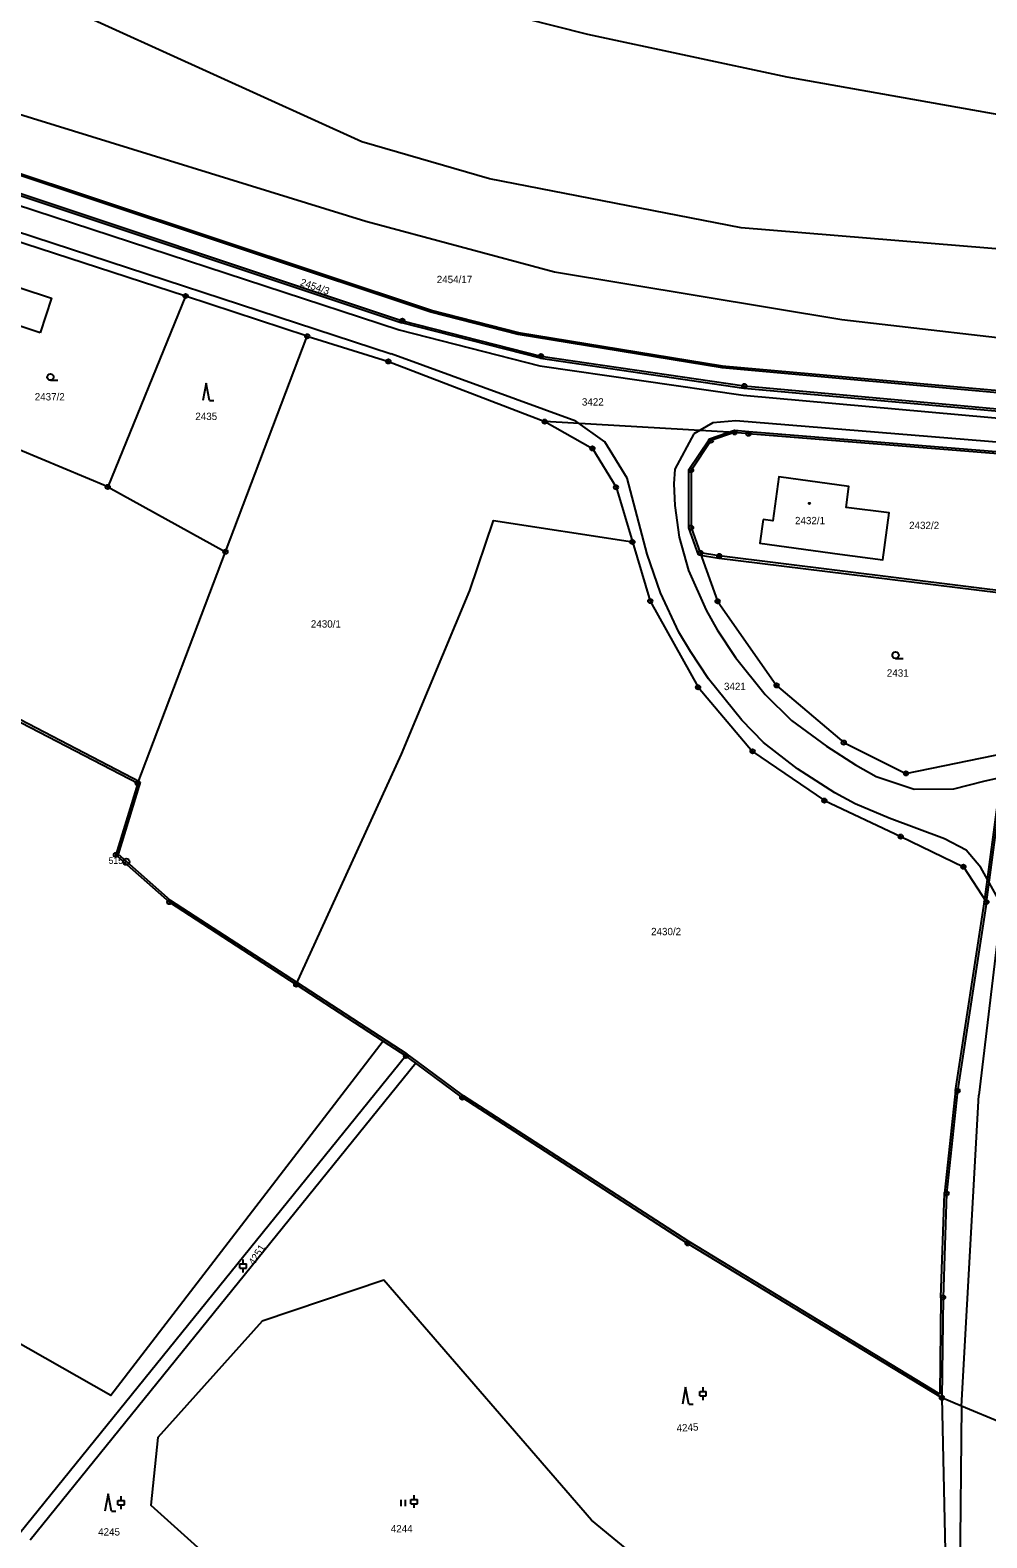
# Model space of a CAD drawing. Extents: x -733394 to -722299, y -1082822 to -1075049.
# Drawn here: x -729601.7 to -729380.2, y -1079558.3 to -1079209.2 of the extents above; entities that cross this region are included whole.
import ezdxf

# ---------------------------------------------------------------- set-up
doc = ezdxf.new("R2010")
doc.units = 0
for name, color, linetype in [('Hranice parcel', 7, 'Continuous'), ('Parcelní čísla', 7, 'Continuous'), ('Vnitřní kresba', 7, 'Continuous'), ('Značky bodu BP', 7, 'Continuous'), ('Značky budov', 7, 'Continuous'), ('Značky kultur', 7, 'Continuous')]:
    doc.layers.add(name, color=color, linetype=linetype)

msp = doc.modelspace()

# ---------------------------------------------------------------- linework, layer by layer
at = {"layer": 'Hranice parcel'}
for p, q in [((-729565.72, -1079270.76), (-729617.68, -1079253.95)), ((-729565.72, -1079270.76), (-729583.74, -1079314.95)), ((-729537.55, -1079280.09), (-729565.72, -1079270.76)), ((-729556.48, -1079329.98), (-729537.55, -1079280.09)), ((-729583.74, -1079314.95), (-729634.27, -1079293.77)), ((-729438.58, -1079302.35), (-729482.56, -1079299.84)), ((-729583.74, -1079314.95), (-729556.48, -1079329.98)), ((-729576.81, -1079383.57), (-729556.48, -1079329.98)), ((-729380.27, -1079411.09), (-729375.64, -1079376.53)), ((-729540.11, -1079430.18), (-729519.94, -1079443.28)), ((-729514.68, -1079446.69), (-729604.12, -1079557.2)), ((-729519.94, -1079443.28), (-729514.68, -1079446.69)), ((-729512.4, -1079448.38), (-729514.68, -1079446.69)), ((-729512.4, -1079448.38), (-729601.69, -1079558.78))]:
    msp.add_line(p, q, dxfattribs=at)
for points in [[(-729357.49, -1079261.51), (-729437.08, -1079255), (-729495.32, -1079243.6), (-729524.89, -1079235.04), (-729628.01, -1079188.26), (-729704.88, -1079148.47), (-729722.87, -1079142.97), (-729771.48, -1079119.13), (-729853.9, -1079071.16), (-729921.18, -1079030.71)], [(-729349.53, -1079233.74), (-729426.39, -1079220.07), (-729472.57, -1079210.22), (-729509.51, -1079200.77), (-729546.17, -1079187.32), (-729658.5, -1079129.3)], [(-729732.54, -1079210.19), (-729702.92, -1079214.96), (-729687.92, -1079218.61), (-729619.45, -1079241.86), (-729515.52, -1079276.47), (-729483.43, -1079284.66), (-729436.36, -1079291.59), (-729366.73, -1079297.85), (-729363.37, -1079297.46)], [(-729365.91, -1079294.36), (-729367.95, -1079294.73), (-729371.79, -1079293.68), (-729441.49, -1079287.42), (-729488.74, -1079279.68), (-729508.95, -1079274.5), (-729679.31, -1079217.88), (-729688.15, -1079215.21)], [(-729605.38, -1079228.29), (-729523.96, -1079253.47), (-729480.33, -1079265.16), (-729413.78, -1079276.19), (-729363.03, -1079282.03)], [(-729770.23, -1079261.48), (-729762.28, -1079268.16), (-729726.53, -1079293.79), (-729680.94, -1079325.48), (-729658.1, -1079341.27), (-729620.43, -1079360.9), (-729576.81, -1079383.57)], [(-729599.4, -1079279.29), (-729613.74, -1079274.5), (-729611.09, -1079266.52), (-729596.74, -1079271.29), (-729599.4, -1079279.29)], [(-729537.55, -1079280.09), (-729518.76, -1079285.92), (-729482.56, -1079299.84)], [(-729519.94, -1079443.28), (-729583, -1079525.3), (-729648.44, -1079488.19), (-729765.57, -1079422.14), (-729906.76, -1079343.18), (-729994.43, -1079307.27), (-730050.5, -1079288.84)], [(-729482.56, -1079299.84), (-729471.52, -1079306.04), (-729466.05, -1079315.03), (-729462.24, -1079327.71)], [(-729438.58, -1079302.35), (-729444.09, -1079304.25), (-729448.67, -1079311.11), (-729448.66, -1079324.37), (-729446.55, -1079330.22)], [(-729366.06, -1079308.22), (-729435.37, -1079302.66), (-729438.58, -1079302.35)], [(-729431.99, -1079322.51), (-729432.71, -1079328.01), (-729414.19, -1079330.53), (-729404.29, -1079331.86), (-729402.83, -1079320.96), (-729412.76, -1079319.7), (-729412.13, -1079314.9), (-729428.37, -1079312.59), (-729429.72, -1079322.81), (-729431.99, -1079322.51)], [(-729540.11, -1079430.18), (-729515.74, -1079376.82), (-729499.91, -1079338.95), (-729494.41, -1079322.71), (-729462.24, -1079327.71)], [(-729462.24, -1079327.71), (-729458.13, -1079341.38), (-729447.05, -1079361.35), (-729434.43, -1079376.18), (-729417.79, -1079387.59), (-729400.13, -1079395.93), (-729385.62, -1079402.89), (-729380.27, -1079411.09)], [(-729446.55, -1079330.22), (-729442.52, -1079341.43), (-729428.87, -1079360.93), (-729413.3, -1079374.14), (-729398.9, -1079381.3), (-729375.64, -1079376.53)], [(-729371.99, -1079339.61), (-729442.14, -1079330.95), (-729446.55, -1079330.22)], [(-729576.81, -1079383.57), (-729581.87, -1079400.17), (-729569.48, -1079411.1), (-729540.11, -1079430.18)], [(-729380.27, -1079411.09), (-729386.94, -1079454.75), (-729389.5, -1079478.54), (-729390.32, -1079502.62), (-729390.59, -1079525.86)], [(-729390.59, -1079525.86), (-729449.46, -1079490.09), (-729501.66, -1079456.36), (-729512.4, -1079448.38)], [(-729424.23, -1079593.24), (-729471.75, -1079554.21), (-729519.82, -1079498.58), (-729548.01, -1079508.09), (-729572.14, -1079535.01), (-729573.76, -1079550.71), (-729547.57, -1079574.24), (-729527.74, -1079584.76)], [(-729390.59, -1079525.86), (-729389.8, -1079561.22), (-729389.89, -1079591.69)], [(-729372.19, -1079533.57), (-729376.42, -1079531.8), (-729386.08, -1079527.75), (-729390.59, -1079525.86)]]:
    msp.add_lwpolyline(points, dxfattribs=at)
at = {"layer": 'Vnitřní kresba'}
for p, q in [((-729679.15, -1079217.41), (-729508.79, -1079274.03)), ((-729619.61, -1079242.33), (-729515.68, -1079276.94)), ((-729620.47, -1079244.51), (-729516.24, -1079278.56)), ((-729612.82, -1079253.17), (-729518.14, -1079284.12)), ((-729508.83, -1079274.02), (-729488.62, -1079279.2)), ((-729516.24, -1079278.56), (-729483.68, -1079286.89)), ((-729483.55, -1079285.14), (-729515.64, -1079276.95)), ((-729488.66, -1079279.19), (-729441.41, -1079286.93)), ((-729475.37, -1079299.71), (-729518.14, -1079284.12)), ((-729483.5, -1079285.15), (-729436.43, -1079292.08)), ((-729483.68, -1079286.89), (-729436.61, -1079293.69)), ((-729441.45, -1079286.92), (-729371.75, -1079293.18)), ((-729436.4, -1079292.09), (-729366.77, -1079298.35)), ((-729436.61, -1079293.69), (-729364.07, -1079300.26)), ((-729468.61, -1079304.51), (-729475.37, -1079299.71)), ((-729438.27, -1079299.64), (-729443.62, -1079300.14)), ((-729365.4, -1079305.6), (-729438.27, -1079299.64)), ((-729447.99, -1079302.65), (-729452.45, -1079310.86)), ((-729443.62, -1079300.14), (-729447.99, -1079302.65)), ((-729444.41, -1079303.83), (-729438.64, -1079301.84)), ((-729438.64, -1079301.84), (-729435.32, -1079302.16)), ((-729435.33, -1079302.16), (-729366.44, -1079307.69)), ((-729463.47, -1079312.91), (-729468.61, -1079304.51)), ((-729449.17, -1079310.96), (-729444.41, -1079303.83)), ((-729458.86, -1079330.52), (-729463.47, -1079312.91)), ((-729452.45, -1079310.86), (-729452.67, -1079314.28)), ((-729449.16, -1079324.46), (-729449.17, -1079310.96)), ((-729452.67, -1079314.28), (-729452.43, -1079319.25)), ((-729452.43, -1079319.25), (-729451.41, -1079326.56)), ((-729446.92, -1079330.67), (-729449.16, -1079324.46)), ((-729451.41, -1079326.56), (-729449.26, -1079334.33)), ((-729455.76, -1079339.49), (-729458.86, -1079330.52)), ((-729446.92, -1079330.67), (-729442.22, -1079331.44)), ((-729442.2, -1079331.45), (-729372.56, -1079340.04)), ((-729449.26, -1079334.33), (-729445.15, -1079343.52)), ((-729451.53, -1079348.59), (-729455.76, -1079339.49)), ((-729445.15, -1079343.52), (-729442.61, -1079348.08)), ((-729448.83, -1079353.03), (-729451.53, -1079348.59)), ((-729442.61, -1079348.08), (-729438.37, -1079354.45)), ((-729444.6, -1079359.4), (-729448.83, -1079353.03)), ((-729438.37, -1079354.45), (-729431.54, -1079363.05)), ((-729436.88, -1079368.96), (-729444.6, -1079359.4)), ((-729576.21, -1079383.32), (-729620.2, -1079360.46)), ((-729431.54, -1079363.05), (-729425.44, -1079369.03)), ((-729431.86, -1079374.14), (-729436.88, -1079368.96)), ((-729425.44, -1079369.03), (-729417.34, -1079374.97)), ((-729423.99, -1079380.26), (-729431.86, -1079374.14)), ((-729417.34, -1079374.97), (-729410.57, -1079379.3)), ((-729376.14, -1079376.46), (-729380.77, -1079411.02)), ((-729415.41, -1079385.76), (-729423.99, -1079380.26)), ((-729410.57, -1079379.3), (-729405.83, -1079381.98)), ((-729576.21, -1079383.32), (-729581.3, -1079400.01)), ((-729405.83, -1079381.98), (-729396.98, -1079384.9)), ((-729387.82, -1079384.85), (-729380.87, -1079383.07)), ((-729380.87, -1079383.07), (-729374.67, -1079381.71)), ((-729410.67, -1079388.34), (-729415.41, -1079385.76)), ((-729396.98, -1079384.9), (-729387.82, -1079384.85)), ((-729402.8, -1079391.65), (-729410.67, -1079388.34)), ((-729389.98, -1079396.43), (-729402.8, -1079391.65)), ((-729384.96, -1079399.06), (-729389.98, -1079396.43)), ((-729569.18, -1079410.7), (-729581.3, -1079400.01)), ((-729381.59, -1079403.06), (-729384.96, -1079399.06)), ((-729376.89, -1079411.55), (-729381.59, -1079403.06)), ((-729539.84, -1079429.76), (-729569.18, -1079410.7)), ((-729387.43, -1079454.67), (-729380.76, -1079411.01)), ((-729377, -1079413.71), (-729382.05, -1079455.79)), ((-729514.41, -1079446.27), (-729539.84, -1079429.76)), ((-729512.1, -1079447.98), (-729514.38, -1079446.29)), ((-729501.36, -1079455.96), (-729512.1, -1079447.98)), ((-729449.19, -1079489.67), (-729501.39, -1079455.94)), ((-729387.44, -1079454.7), (-729390, -1079478.49)), ((-729386.08, -1079527.75), (-729382.05, -1079455.79)), ((-729390.82, -1079502.6), (-729390, -1079478.52)), ((-729391.08, -1079524.98), (-729449.2, -1079489.66)), ((-729390.82, -1079502.61), (-729391.08, -1079524.98)), ((-729386.08, -1079527.75), (-729386.8, -1079599.78))]:
    msp.add_line(p, q, dxfattribs=at)
at = {"layer": 'Značky bodu BP'}
for centre, radius in [((-729565.72, -1079270.76), 0.5), ((-729565.72, -1079270.76), 0.0303), ((-729515.52, -1079276.47), 0.5), ((-729515.52, -1079276.47), 0.0303), ((-729537.55, -1079280.09), 0.5), ((-729537.55, -1079280.09), 0.0303), ((-729518.76, -1079285.92), 0.5), ((-729518.76, -1079285.92), 0.0303), ((-729483.43, -1079284.66), 0.5), ((-729483.43, -1079284.66), 0.0303), ((-729436.36, -1079291.59), 0.5), ((-729436.36, -1079291.59), 0.0303), ((-729482.56, -1079299.84), 0.5), ((-729482.56, -1079299.84), 0.0303), ((-729438.58, -1079302.35), 0.5), ((-729438.58, -1079302.35), 0.0303), ((-729435.37, -1079302.66), 0.5), ((-729435.37, -1079302.66), 0.0303), ((-729471.52, -1079306.04), 0.5), ((-729471.52, -1079306.04), 0.0303), ((-729444.09, -1079304.25), 0.5), ((-729444.09, -1079304.25), 0.0303), ((-729448.67, -1079311.11), 0.5), ((-729448.67, -1079311.11), 0.0303), ((-729583.74, -1079314.95), 0.5), ((-729583.74, -1079314.95), 0.0303), ((-729466.05, -1079315.03), 0.5), ((-729466.05, -1079315.03), 0.0303), ((-729448.66, -1079324.37), 0.5), ((-729448.66, -1079324.37), 0.0303), ((-729462.24, -1079327.71), 0.5), ((-729462.24, -1079327.71), 0.0303), ((-729556.48, -1079329.98), 0.5), ((-729556.48, -1079329.98), 0.0303), ((-729446.55, -1079330.22), 0.5), ((-729446.55, -1079330.22), 0.0303), ((-729442.14, -1079330.95), 0.5), ((-729442.14, -1079330.95), 0.0303), ((-729458.13, -1079341.38), 0.5), ((-729458.13, -1079341.38), 0.0303), ((-729442.52, -1079341.43), 0.5), ((-729442.52, -1079341.43), 0.0303), ((-729447.05, -1079361.35), 0.5), ((-729447.05, -1079361.35), 0.0303), ((-729428.87, -1079360.93), 0.5), ((-729428.87, -1079360.93), 0.0303), ((-729434.43, -1079376.18), 0.5), ((-729434.43, -1079376.18), 0.0303), ((-729413.3, -1079374.14), 0.5), ((-729413.3, -1079374.14), 0.0303), ((-729576.81, -1079383.57), 0.5), ((-729576.81, -1079383.57), 0.0303), ((-729398.9, -1079381.3), 0.5), ((-729398.9, -1079381.3), 0.0303), ((-729417.79, -1079387.59), 0.5), ((-729417.79, -1079387.59), 0.0303), ((-729400.13, -1079395.93), 0.5), ((-729400.13, -1079395.93), 0.0303), ((-729581.87, -1079400.17), 0.5), ((-729581.87, -1079400.17), 0.0303), ((-729579.45, -1079401.73), 0.75), ((-729579.45, -1079401.73), 0.03), ((-729385.62, -1079402.89), 0.5), ((-729385.62, -1079402.89), 0.0303), ((-729569.48, -1079411.1), 0.5), ((-729569.48, -1079411.1), 0.0303), ((-729380.27, -1079411.09), 0.5), ((-729380.27, -1079411.09), 0.0303), ((-729540.11, -1079430.18), 0.5), ((-729540.11, -1079430.18), 0.0303), ((-729514.68, -1079446.69), 0.5), ((-729514.68, -1079446.69), 0.5), ((-729514.68, -1079446.69), 0.0303), ((-729514.68, -1079446.69), 0.0303), ((-729501.66, -1079456.36), 0.5), ((-729501.66, -1079456.36), 0.5), ((-729501.66, -1079456.36), 0.0303), ((-729501.66, -1079456.36), 0.0303), ((-729386.94, -1079454.75), 0.5), ((-729386.94, -1079454.75), 0.0303), ((-729389.5, -1079478.54), 0.5), ((-729389.5, -1079478.54), 0.0303), ((-729449.46, -1079490.09), 0.5), ((-729449.46, -1079490.09), 0.5), ((-729449.46, -1079490.09), 0.0303), ((-729449.46, -1079490.09), 0.0303), ((-729390.32, -1079502.62), 0.5), ((-729390.32, -1079502.62), 0.0303), ((-729390.59, -1079525.86), 0.5), ((-729390.59, -1079525.86), 0.0303)]:
    msp.add_circle(centre, radius, dxfattribs=at)
at = {"layer": 'Značky budov'}
msp.add_circle((-729421.26, -1079318.79), 0.175, dxfattribs=at)
at = {"layer": 'Značky kultur'}
for p, q in [((-729597.03, -1079290.27), (-729595.28, -1079290.27)), ((-729560.95, -1079290.94), (-729561.7, -1079294.94)), ((-729560.2, -1079294.94), (-729560.95, -1079290.94)), ((-729560.2, -1079294.94), (-729559.2, -1079294.94)), ((-729401.31, -1079354.65), (-729399.56, -1079354.65)), ((-729553.14, -1079494.82), (-729551.64, -1079494.82)), ((-729553.14, -1079495.82), (-729553.14, -1079494.82)), ((-729552.39, -1079494.82), (-729552.39, -1079493.82)), ((-729551.64, -1079495.82), (-729551.64, -1079494.82)), ((-729553.14, -1079495.82), (-729551.64, -1079495.82)), ((-729552.39, -1079496.82), (-729552.39, -1079495.82)), ((-729449.94, -1079523.35), (-729450.69, -1079527.35)), ((-729449.19, -1079527.35), (-729449.94, -1079523.35)), ((-729445.89, -1079524.41), (-729445.89, -1079523.41)), ((-729446.64, -1079524.41), (-729445.14, -1079524.41)), ((-729446.64, -1079525.41), (-729446.64, -1079524.41)), ((-729446.64, -1079525.41), (-729445.14, -1079525.41)), ((-729445.89, -1079526.41), (-729445.89, -1079525.41)), ((-729445.14, -1079525.41), (-729445.14, -1079524.41)), ((-729449.19, -1079527.35), (-729448.19, -1079527.35)), ((-729583.63, -1079548.12), (-729584.38, -1079552.12)), ((-729582.88, -1079552.12), (-729583.63, -1079548.12)), ((-729581.37, -1079549.66), (-729579.87, -1079549.66)), ((-729581.37, -1079550.66), (-729581.37, -1079549.66)), ((-729581.37, -1079550.66), (-729579.87, -1079550.66)), ((-729580.62, -1079549.66), (-729580.62, -1079548.66)), ((-729580.62, -1079551.66), (-729580.62, -1079550.66)), ((-729579.87, -1079550.66), (-729579.87, -1079549.66)), ((-729515.8, -1079550.95), (-729515.8, -1079549.45)), ((-729514.8, -1079550.95), (-729514.8, -1079549.45)), ((-729513.54, -1079549.36), (-729512.04, -1079549.36)), ((-729513.54, -1079550.36), (-729513.54, -1079549.36)), ((-729513.54, -1079550.36), (-729512.04, -1079550.36)), ((-729512.79, -1079549.36), (-729512.79, -1079548.36)), ((-729512.79, -1079551.36), (-729512.79, -1079550.36)), ((-729512.04, -1079550.36), (-729512.04, -1079549.36)), ((-729582.88, -1079552.12), (-729581.88, -1079552.12))]:
    msp.add_line(p, q, dxfattribs=at)
for centre in [(-729597.03, -1079289.52), (-729401.31, -1079353.9)]:
    msp.add_circle(centre, 0.75, dxfattribs=at)

# ---------------------------------------------------------------- texts
at = {"layer": 'Parcelní čísla'}
for s, rotation, p in [('2454/3', 341, (-729539.33, -1079268.26)), ('4251', 58, (-729549.83, -1079495.31)), ('4245', 4, (-729451.96, -1079533.75))]:
    msp.add_text(s, height=1.7, rotation=rotation, dxfattribs=at).set_placement(p)
for s, p in [('2454/17', (-729507.56, -1079267.78)), ('2437/2', (-729600.65, -1079294.94)), ('3422', (-729473.95, -1079296.13)), ('2435', (-729563.46, -1079299.47)), ('2432/1', (-729424.6, -1079323.6)), ('2432/2', (-729398.18, -1079324.72)), ('2430/1', (-729536.71, -1079347.53)), ('2431', (-729403.33, -1079358.89)), ('3421', (-729441.05, -1079362)), ('2430/2', (-729457.93, -1079418.75)), ('4245', (-729585.97, -1079557.74)), ('4244', (-729518.2, -1079557.01))]:
    msp.add_text(s, height=1.7, dxfattribs=at).set_placement(p)
at = {"layer": 'Značky bodu BP'}
msp.add_text('515', height=1.5, dxfattribs=at).set_placement((-729583.55, -1079402.23))

doc.saveas('drawing.dxf')
